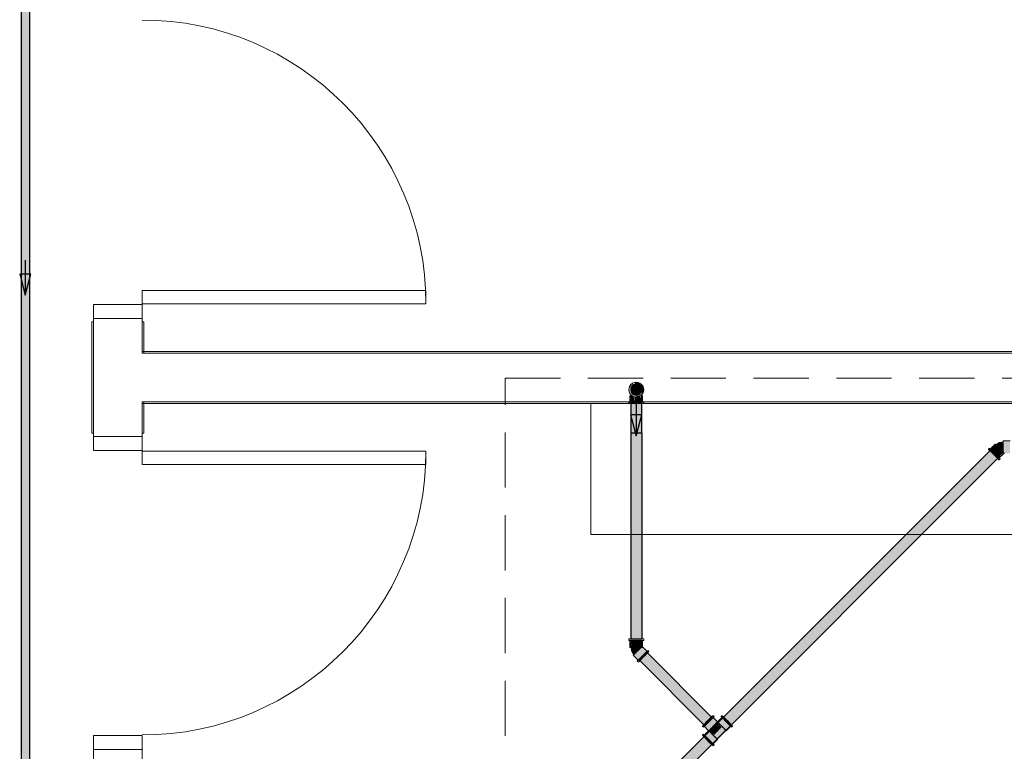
# Model space of a CAD drawing. Header units: millimetres. Extents: x 567 to 934, y -1 to 364.
# Tile 870 of 1056: x 794.38 to 800.04, y 155.71 to 159.92. Entities that reach past the tile are written whole.
import ezdxf

# ---------------------------------------------------------------- set-up
doc = ezdxf.new("R2010")
doc.units = ezdxf.units.MM
doc.header["$MEASUREMENT"] = 0
doc.linetypes.add('HIDDEN2', pattern=[0.47625, 0.3175, -0.15875])
for name, color, linetype, lineweight in [('AF-Condutos', 140, 'Continuous', 25), ('AF-Condutos Reúso', 200, 'Continuous', 25), ('AF-Conexões Reúso', 216, 'Continuous', 18), ('AF-Sentido conduto', 140, 'Continuous', 30), ('AF-Sentido conduto Reúso', 200, 'Continuous', 30), ('DI-Detalhes', 1, 'HIDDEN2', 9)]:
    doc.layers.add(name, color=color, linetype=linetype, lineweight=lineweight)
doc.layers.add('ARQ FINA', color=8, linetype='Continuous')

msp = doc.modelspace()

# ---------------------------------------------------------------- hatches: boundary and pattern name
at = {"layer": 'AF-Condutos', "linetype": 'Continuous'}
msp.add_hatch(color=151, dxfattribs=at).paths.add_polyline_path([(794.4343, 151.7269), (794.4343, 165.1364), (794.3848, 165.1364), (794.3848, 151.7269)])
at = {"layer": 'AF-Condutos Reúso', "linetype": 'Continuous'}
for points in [[(797.8901, 157.7877), (797.8929, 157.7747), (797.9007, 157.7639), (797.9122, 157.7572), (797.9254, 157.7559), (797.9381, 157.76), (797.948, 157.7689), (797.9534, 157.781), (797.9534, 157.7943), (797.948, 157.8065), (797.9381, 157.8154), (797.9254, 157.8195), (797.9122, 157.8181), (797.9007, 157.8115), (797.8929, 157.8007)], [(797.9541, 157.537), (797.9541, 157.7077), (797.8908, 157.7077), (797.8908, 157.537)], [(799.9691, 157.4497), (795.3709, 152.8525), (795.3714, 152.852)], [(795.3497, 152.8313), (799.9556, 157.4362), (799.9551, 157.4367)], [(795.3502, 152.8308), (799.9599, 157.432), (799.9556, 157.4362)], [(795.3544, 152.8265), (799.9672, 157.4247), (799.9599, 157.432)], [(795.3618, 152.8192), (799.9763, 157.4156), (799.9672, 157.4246)], [(795.3709, 152.8101), (799.9856, 157.4063), (799.9763, 157.4156)], [(799.9734, 157.4454), (795.3714, 152.852), (795.3757, 152.8477)], [(799.9807, 157.4381), (795.3757, 152.8477), (795.383, 152.8404)], [(795.3801, 152.8008), (799.9935, 157.3984), (799.9856, 157.4063)], [(799.9898, 157.429), (795.383, 152.8404), (795.3921, 152.8313)], [(795.388, 152.7929), (799.9986, 157.3933), (799.9935, 157.3984)], [(799.9991, 157.4197), (795.3921, 152.8313), (795.4014, 152.822)], [(795.3932, 152.7878), (800.0001, 157.3918), (799.9986, 157.3932)], [(800.007, 157.4118), (795.4014, 152.822), (795.4092, 152.8141)], [(800.0121, 157.4067), (795.4093, 152.8141), (795.4144, 152.809)], [(800.0136, 157.4052), (795.4144, 152.809), (795.4158, 152.8075)]]:
    msp.add_hatch(color=201, dxfattribs=at).paths.add_polyline_path(points)
h = msp.add_hatch(color=201, dxfattribs=at)
h.paths.add_polyline_path([(797.9541, 157.537), (797.926, 157.537), (797.9221, 157.5223), (797.9182, 157.537), (797.8908, 157.537), (797.8905, 156.9538), (797.9541, 156.9538)])
h.paths.add_polyline_path([(797.9541, 156.9538), (797.8905, 156.9538), (797.8901, 156.3538), (797.9006, 156.3538), (797.9542, 156.3538)])
h.paths.add_polyline_path([(797.9872, 156.2736), (797.9872, 156.2736), (797.9862, 156.2726), (797.9799, 156.2663), (797.9428, 156.2292), (798.3107, 155.8608), (798.3545, 155.9045)])
at = {"layer": 'AF-Conexões Reúso', "linetype": 'Continuous'}
for points in [[(797.8806, 157.7988), (797.8791, 157.7877), (797.9006, 157.8249), (797.8917, 157.8181)], [(797.8917, 157.7573), (797.911, 157.7461), (797.9525, 157.7573), (797.9503, 157.7741), (797.9329, 157.7553), (797.9007, 157.7639), (797.8901, 157.7877), (797.8978, 157.8074), (797.9006, 157.8249), (797.881, 157.791), (797.8806, 157.7765)], [(797.8998, 157.811), (797.911, 157.8174), (797.9006, 157.8249)], [(797.9221, 157.8307), (797.911, 157.8292), (797.9436, 157.8249)], [(797.9154, 157.8228), (797.9425, 157.8115), (797.9436, 157.8249), (797.911, 157.8292)], [(797.9651, 157.7877), (797.9436, 157.8249), (797.9452, 157.8127), (797.9525, 157.7964), (797.9525, 157.7573)], [(797.9593, 157.8092), (797.9436, 157.8249), (797.9651, 157.7877)], [(797.9593, 157.7662), (797.9651, 157.7877), (797.9543, 157.7616)], [(797.8871, 157.7523), (797.8859, 157.7161), (797.8907, 157.7515)], [(797.8871, 157.7161), (797.8965, 157.7161), (797.8965, 157.7523), (797.8907, 157.7523)], [(797.8965, 157.7161), (797.9127, 157.7161), (797.9105, 157.7429), (797.8965, 157.7523)], [(797.911, 157.7461), (797.9332, 157.7461), (797.9525, 157.7573)], [(797.9477, 157.7521), (797.9127, 157.7459), (797.9127, 157.7161), (797.9477, 157.7161), (797.9477, 157.7413), (797.942, 157.7473)], [(797.9534, 157.7161), (797.9534, 157.7523), (797.9477, 157.7523), (797.9477, 157.7161)], [(797.9583, 157.7523), (797.9536, 157.7523), (797.9534, 157.7161), (797.9571, 157.7161)], [(797.8806, 157.7161), (797.8791, 157.7077), (797.8917, 157.7161)], [(797.9593, 157.7161), (797.8917, 157.7161), (797.8849, 157.7077), (797.9525, 157.7077)], [(799.953, 157.4508), (799.947, 157.4448), (799.9989, 157.3929), (800.0138, 157.3899)], [(799.9872, 157.4736), (799.9587, 157.4451), (799.9653, 157.4384), (799.9898, 157.4711)], [(799.9653, 157.4384), (799.9706, 157.4331), (799.9939, 157.467), (799.9898, 157.4711)], [(799.9706, 157.4331), (799.9768, 157.427), (799.9992, 157.4617), (799.9939, 157.467)], [(799.9768, 157.427), (799.9834, 157.4203), (800.0119, 157.4489), (799.9992, 157.4617)], [(800.0186, 157.4423), (800.0119, 157.4489), (799.9834, 157.4203), (799.99, 157.4137)], [(799.9986, 157.4768), (799.9896, 157.4712), (800.0314, 157.4295), (800.0314, 157.4777), (800.0247, 157.4868)], [(800.035, 157.4208), (800.0718, 157.4208), (800.0718, 157.4919), (800.0314, 157.4919)], [(800.03, 157.4308), (800.0186, 157.4423), (799.99, 157.4137), (799.9962, 157.4075)], [(800.0341, 157.4267), (800.03, 157.4308), (799.9962, 157.4075), (800.0056, 157.3982)], [(800.0314, 157.4172), (800.0346, 157.4263), (800.0132, 157.4056), (800.0081, 157.3956)], [(797.8806, 156.3538), (797.8791, 156.3454), (797.9525, 156.3454), (797.9651, 156.3538)], [(797.8871, 156.305), (797.8901, 156.305), (797.8965, 156.3454), (797.8871, 156.3454)], [(797.8907, 156.305), (797.9127, 156.305), (797.9127, 156.3454), (797.8965, 156.3454)], [(797.9127, 156.305), (797.9221, 156.305), (797.9221, 156.3454), (797.9127, 156.3454)], [(797.9315, 156.3454), (797.9221, 156.3454), (797.9221, 156.305), (797.9402, 156.305)], [(797.9402, 156.3454), (797.9315, 156.3454), (797.9402, 156.305), (797.9477, 156.305)], [(797.9583, 156.3086), (797.9583, 156.3454), (797.9402, 156.3454), (797.9477, 156.305)], [(797.9023, 156.2722), (797.9078, 156.2633), (797.9496, 156.305), (797.9014, 156.305), (797.8922, 156.2984)], [(797.9054, 156.2609), (797.934, 156.2323), (797.9809, 156.2792), (797.9523, 156.3077)], [(797.994, 156.2804), (797.9891, 156.2874), (797.9372, 156.2355), (797.9343, 156.2207)], [(797.9843, 156.2826), (797.9619, 156.305), (797.9527, 156.3081), (797.9743, 156.2877)], [(798.3124, 155.8506), (798.3603, 155.8985), (798.3591, 155.9092), (798.3113, 155.8614)], [(798.3891, 155.8761), (798.3609, 155.8991), (798.3166, 155.8548), (798.3396, 155.8266)], [(798.3417, 155.8239), (798.3702, 155.7954), (798.4144, 155.8514), (798.3926, 155.8732), (798.345, 155.8254)], [(798.3441, 155.8263), (798.3675, 155.8045), (798.4112, 155.8482), (798.387, 155.874)], [(798.3692, 155.9074), (798.3632, 155.9133), (798.3603, 155.8985)], [(798.3635, 155.9017), (798.3609, 155.8991), (798.3891, 155.8761)], [(798.3897, 155.8761), (798.4178, 155.8991), (798.4153, 155.9017)], [(798.4391, 155.8266), (798.4622, 155.8548), (798.4178, 155.8991), (798.3897, 155.8761)], [(798.4166, 155.9123), (798.4096, 155.9074), (798.4222, 155.9042)], [(798.4137, 155.9033), (798.4615, 155.8555), (798.4723, 155.8566), (798.4245, 155.9044)], [(798.3083, 155.8061), (798.3024, 155.8002), (798.3173, 155.7972)], [(798.3034, 155.8535), (798.3083, 155.8465), (798.3115, 155.86)], [(798.3396, 155.8266), (798.3166, 155.8548), (798.314, 155.8522)], [(798.314, 155.8004), (798.3166, 155.7979), (798.3396, 155.826)], [(798.3396, 155.826), (798.3166, 155.7979), (798.3609, 155.7535), (798.3891, 155.7766)], [(798.387, 155.7787), (798.437, 155.8287), (798.4144, 155.8514), (798.3702, 155.7954)], [(798.44, 155.8258), (798.4656, 155.8514), (798.4622, 155.8548)], [(798.4704, 155.8465), (798.4764, 155.8525), (798.4615, 155.8555)], [(798.3651, 155.7494), (798.3173, 155.7972), (798.3065, 155.7961), (798.3543, 155.7483)], [(798.3622, 155.7404), (798.3692, 155.7453), (798.3566, 155.7485)], [(798.3635, 155.751), (798.3899, 155.7757), (798.3609, 155.7535)]]:
    msp.add_hatch(color=213, dxfattribs=at).paths.add_polyline_path(points)

# ---------------------------------------------------------------- linework, layer by layer
at = {"layer": 'AF-Condutos'}
for p, q in [((794.3848, 165.1364), (794.3848, 151.7269)), ((794.4343, 151.7269), (794.4343, 165.1364))]:
    msp.add_line(p, q, dxfattribs=at)
at = {"layer": 'AF-Condutos Reúso'}
for p, q in [((797.8929, 157.8007), (797.8901, 157.7877)), ((797.8901, 157.7877), (797.8929, 157.7747)), ((797.9007, 157.8115), (797.8929, 157.8007)), ((797.9122, 157.8181), (797.9007, 157.8115)), ((797.9254, 157.8195), (797.9122, 157.8181)), ((797.9381, 157.8154), (797.9254, 157.8195)), ((797.948, 157.8065), (797.9381, 157.8154)), ((797.9534, 157.7943), (797.948, 157.8065)), ((797.9534, 157.781), (797.9534, 157.7943)), ((797.8929, 157.7747), (797.9007, 157.7639)), ((797.9007, 157.7639), (797.9122, 157.7572)), ((797.9122, 157.7572), (797.9254, 157.7559)), ((797.9254, 157.7559), (797.9381, 157.76)), ((797.9381, 157.76), (797.948, 157.7689)), ((797.948, 157.7689), (797.9534, 157.781)), ((797.8962, 157.7077), (797.8908, 157.7077)), ((797.8908, 157.7077), (797.8908, 157.537)), ((797.9061, 157.7077), (797.8962, 157.7077)), ((797.9187, 157.7077), (797.9061, 157.7077)), ((797.932, 157.7077), (797.9187, 157.7077)), ((797.9435, 157.7077), (797.932, 157.7077)), ((797.9513, 157.7077), (797.9435, 157.7077)), ((797.9541, 157.7077), (797.9513, 157.7077)), ((797.9541, 157.537), (797.9541, 157.7077)), ((797.8908, 157.537), (797.8901, 156.3538)), ((797.9541, 157.537), (797.8908, 157.537)), ((797.9541, 157.537), (797.9542, 156.3538)), ((799.9551, 157.4367), (795.3497, 152.8313)), ((795.4158, 152.8075), (800.0136, 157.4052)), ((797.8901, 156.3538), (797.9542, 156.3538)), ((797.9872, 156.2736), (798.3545, 155.9045)), ((797.9428, 156.2292), (798.3107, 155.8608)), ((798.3107, 155.8608), (798.3145, 155.8646)), ((798.3145, 155.8646), (798.3215, 155.8716)), ((798.3215, 155.8716), (798.3304, 155.8805)), ((798.3304, 155.8805), (798.3398, 155.8899)), ((798.3398, 155.8899), (798.348, 155.898)), ((798.348, 155.898), (798.3535, 155.9036)), ((798.3535, 155.9036), (798.3554, 155.9055)), ((798.4234, 155.9054), (798.4244, 155.9044)), ((798.4244, 155.9044), (798.4291, 155.8997)), ((798.4291, 155.8997), (798.4367, 155.8921)), ((798.4367, 155.8921), (798.446, 155.8829)), ((798.446, 155.8829), (798.4552, 155.8737)), ((798.4552, 155.8737), (798.4628, 155.8661)), ((798.4628, 155.8661), (798.4675, 155.8614)), ((798.4675, 155.8614), (798.4685, 155.8604)), ((798.3113, 155.7913), (798.3103, 155.7923)), ((798.316, 155.7866), (798.3113, 155.7913)), ((798.3236, 155.779), (798.316, 155.7866)), ((798.3328, 155.7698), (798.3236, 155.779)), ((798.342, 155.7606), (798.3328, 155.7698)), ((798.3496, 155.7529), (798.342, 155.7606)), ((798.3543, 155.7482), (798.3496, 155.7529)), ((798.3553, 155.7473), (798.3543, 155.7482))]:
    msp.add_line(p, q, dxfattribs=at)
at = {"layer": 'AF-Condutos Reúso', "color": 201, "linetype": 'Continuous'}
for p, q in [((797.9427, 156.2291), (797.9872, 156.2736)), ((798.3107, 155.8608), (798.3545, 155.9045))]:
    msp.add_line(p, q, dxfattribs=at)
at = {"layer": 'AF-Conexões Reúso'}
for p, q in [((797.8806, 157.7988), (797.8791, 157.7877)), ((797.8791, 157.7877), (797.8806, 157.7765)), ((797.8849, 157.8092), (797.8806, 157.7988)), ((797.8917, 157.8181), (797.8849, 157.8092)), ((797.9006, 157.8249), (797.8917, 157.8181)), ((797.911, 157.8292), (797.9006, 157.8249)), ((797.9221, 157.8307), (797.911, 157.8292)), ((797.9332, 157.8292), (797.9221, 157.8307)), ((797.9436, 157.8249), (797.9332, 157.8292)), ((797.9525, 157.8181), (797.9436, 157.8249)), ((797.9593, 157.8092), (797.9525, 157.8181)), ((797.9636, 157.7988), (797.9593, 157.8092)), ((797.9651, 157.7877), (797.9636, 157.7988)), ((797.9636, 157.7765), (797.9651, 157.7877)), ((797.8806, 157.7765), (797.8849, 157.7662)), ((797.8849, 157.7662), (797.8903, 157.7591)), ((797.8859, 157.7523), (797.8859, 157.7161)), ((797.8871, 157.7523), (797.8859, 157.7523)), ((797.8906, 157.7523), (797.8871, 157.7523)), ((797.8903, 157.7591), (797.8917, 157.7573)), ((797.8903, 157.7591), (797.8906, 157.7523)), ((797.8906, 157.7523), (797.8945, 157.7523)), ((797.8907, 157.7523), (797.8906, 157.7523)), ((797.8965, 157.7523), (797.8907, 157.7523)), ((797.8917, 157.7573), (797.8982, 157.7523)), ((797.8945, 157.7523), (797.8961, 157.7523)), ((797.8961, 157.7523), (797.898, 157.7523)), ((797.8982, 157.7523), (797.8965, 157.7523)), ((797.8982, 157.7523), (797.9006, 157.7504)), ((797.9006, 157.7504), (797.911, 157.7461)), ((797.911, 157.7461), (797.9221, 157.7447)), ((797.9221, 157.7447), (797.9332, 157.7461)), ((797.9332, 157.7461), (797.9436, 157.7504)), ((797.9436, 157.7504), (797.946, 157.7523)), ((797.946, 157.7523), (797.9525, 157.7573)), ((797.9477, 157.7523), (797.946, 157.7523)), ((797.9461, 157.7523), (797.9497, 157.7523)), ((797.9534, 157.7523), (797.9477, 157.7523)), ((797.9497, 157.7523), (797.9536, 157.7523)), ((797.9525, 157.7573), (797.9541, 157.7594)), ((797.9536, 157.7523), (797.9534, 157.7523)), ((797.9536, 157.7523), (797.9541, 157.7591)), ((797.9571, 157.7523), (797.9536, 157.7523)), ((797.9541, 157.7594), (797.9593, 157.7662)), ((797.9583, 157.7523), (797.9571, 157.7523)), ((797.9583, 157.7161), (797.9583, 157.7523)), ((797.9593, 157.7662), (797.9636, 157.7765)), ((797.8791, 157.7161), (797.8791, 157.7077)), ((797.8806, 157.7161), (797.8791, 157.7161)), ((797.8791, 157.7077), (797.8806, 157.7077)), ((797.8849, 157.7161), (797.8806, 157.7161)), ((797.8806, 157.7077), (797.8849, 157.7077)), ((797.8859, 157.7161), (797.8849, 157.7161)), ((797.8849, 157.7077), (797.8908, 157.7077)), ((797.8917, 157.7161), (797.8859, 157.7161)), ((797.8859, 157.7161), (797.8871, 157.7161)), ((797.8871, 157.7161), (797.8907, 157.7161)), ((797.8907, 157.7161), (797.8965, 157.7161)), ((797.8908, 157.7077), (797.8917, 157.7077)), ((797.9006, 157.7161), (797.8917, 157.7161)), ((797.8917, 157.7077), (797.9006, 157.7077)), ((797.8965, 157.7161), (797.904, 157.7161)), ((797.911, 157.7161), (797.9006, 157.7161)), ((797.9006, 157.7077), (797.911, 157.7077)), ((797.904, 157.7161), (797.9127, 157.7161)), ((797.9221, 157.7161), (797.911, 157.7161)), ((797.911, 157.7077), (797.9221, 157.7077)), ((797.9127, 157.7161), (797.9221, 157.7161)), ((797.9221, 157.7161), (797.9315, 157.7161)), ((797.9332, 157.7161), (797.9221, 157.7161)), ((797.9221, 157.7077), (797.9332, 157.7077)), ((797.9315, 157.7161), (797.9402, 157.7161)), ((797.9436, 157.7161), (797.9332, 157.7161)), ((797.9332, 157.7077), (797.9436, 157.7077)), ((797.9402, 157.7161), (797.9477, 157.7161)), ((797.9525, 157.7161), (797.9436, 157.7161)), ((797.9436, 157.7077), (797.9525, 157.7077)), ((797.9477, 157.7161), (797.9534, 157.7161)), ((797.9583, 157.7161), (797.9525, 157.7161)), ((797.9525, 157.7077), (797.9541, 157.7077)), ((797.9534, 157.7161), (797.9571, 157.7161)), ((797.9541, 157.7077), (797.9593, 157.7077)), ((797.9571, 157.7161), (797.9583, 157.7161)), ((797.9593, 157.7161), (797.9583, 157.7161)), ((797.9636, 157.7161), (797.9593, 157.7161)), ((797.9593, 157.7077), (797.9636, 157.7077)), ((797.9651, 157.7161), (797.9636, 157.7161)), ((797.9636, 157.7077), (797.9651, 157.7077)), ((797.9651, 157.7077), (797.9651, 157.7161)), ((799.953, 157.4508), (799.947, 157.4448)), ((799.954, 157.4497), (799.953, 157.4508)), ((799.9571, 157.4467), (799.954, 157.4497)), ((799.9578, 157.4459), (799.9571, 157.4467)), ((799.9864, 157.4745), (799.9578, 157.4459)), ((799.9611, 157.4427), (799.9578, 157.4459)), ((799.9578, 157.4459), (799.9587, 157.4451)), ((799.9872, 157.4736), (799.9864, 157.4745)), ((799.9896, 157.4712), (799.9872, 157.4736)), ((799.9986, 157.4768), (799.9896, 157.4712)), ((799.9898, 157.4711), (799.9896, 157.4712)), ((799.9896, 157.4712), (799.9908, 157.4701)), ((799.9939, 157.467), (799.9898, 157.4711)), ((799.9908, 157.4701), (799.9941, 157.4668)), ((799.9992, 157.4617), (799.9939, 157.467)), ((799.9941, 157.4668), (799.9992, 157.4617)), ((800.0005, 157.4777), (799.9986, 157.4768)), ((800.0053, 157.4555), (799.9992, 157.4617)), ((799.9992, 157.4617), (800.0056, 157.4552)), ((800.0128, 157.4836), (800.0005, 157.4777)), ((800.0033, 157.4794), (800.0128, 157.4836)), ((800.0093, 157.4829), (800.0033, 157.4794)), ((800.0119, 157.4489), (800.0053, 157.4555)), ((800.0056, 157.4552), (800.0127, 157.4481)), ((800.0128, 157.4836), (800.0093, 157.4829)), ((800.0186, 157.4423), (800.0119, 157.4489)), ((800.0127, 157.4481), (800.0163, 157.4446)), ((800.0162, 157.4847), (800.0128, 157.4836)), ((800.016, 157.4846), (800.0314, 157.4885)), ((800.0226, 157.4867), (800.016, 157.4846)), ((800.0226, 157.4867), (800.0162, 157.4847)), ((800.0314, 157.4885), (800.0226, 157.4867)), ((800.0314, 157.4885), (800.0226, 157.4867)), ((800.0314, 157.4932), (800.0314, 157.4919)), ((800.0718, 157.4932), (800.0314, 157.4932)), ((800.0314, 157.4919), (800.0314, 157.4895)), ((800.0314, 157.4895), (800.0314, 157.4888)), ((800.0314, 157.4888), (800.0314, 157.4885)), ((800.0314, 157.4873), (800.0314, 157.4885)), ((800.0314, 157.4885), (800.0314, 157.4883)), ((800.0314, 157.4883), (800.0314, 157.4826)), ((800.0314, 157.4835), (800.0314, 157.4873)), ((800.0314, 157.4777), (800.0314, 157.4835)), ((800.0314, 157.4826), (800.0314, 157.4751)), ((800.0314, 157.4701), (800.0314, 157.4777)), ((800.0314, 157.4751), (800.0314, 157.4663)), ((800.0314, 157.4615), (800.0314, 157.4701)), ((800.0314, 157.4663), (800.0314, 157.457)), ((800.0314, 157.4525), (800.0314, 157.4615)), ((800.0314, 157.457), (800.0314, 157.4476)), ((800.0314, 157.4438), (800.0314, 157.4525)), ((800.0314, 157.4476), (800.0314, 157.4389)), ((799.947, 157.4448), (799.9481, 157.4438)), ((799.9481, 157.4438), (799.9511, 157.4407)), ((799.9511, 157.4407), (799.9551, 157.4367)), ((799.9551, 157.4367), (799.9559, 157.4359)), ((799.9559, 157.4359), (799.9622, 157.4296)), ((799.9587, 157.4451), (799.9611, 157.4427)), ((799.9611, 157.4427), (799.9612, 157.4425)), ((799.9619, 157.4418), (799.9611, 157.4427)), ((799.9612, 157.4425), (799.9653, 157.4384)), ((799.9682, 157.4356), (799.9619, 157.4418)), ((799.9622, 157.4296), (799.9696, 157.4223)), ((799.9653, 157.4384), (799.9706, 157.4331)), ((799.9755, 157.4282), (799.9682, 157.4356)), ((799.9696, 157.4223), (799.9774, 157.4144)), ((799.9706, 157.4331), (799.9768, 157.427)), ((799.9834, 157.4203), (799.9755, 157.4282)), ((799.9768, 157.427), (799.9834, 157.4203)), ((799.9774, 157.4144), (799.9853, 157.4065)), ((799.9834, 157.4203), (799.99, 157.4137)), ((799.9913, 157.4125), (799.9834, 157.4203)), ((799.9853, 157.4065), (799.9926, 157.3992)), ((799.99, 157.4137), (799.9962, 157.4075)), ((799.9986, 157.4051), (799.9913, 157.4125)), ((799.9926, 157.3992), (799.9989, 157.3929)), ((799.9962, 157.4075), (800.0015, 157.4022)), ((800.0049, 157.3988), (799.9986, 157.4051)), ((799.9989, 157.3929), (800.0001, 157.3918)), ((800.0001, 157.3918), (800.0038, 157.3881)), ((800.0015, 157.4022), (800.0056, 157.3982)), ((800.006, 157.3977), (800.0049, 157.3988)), ((800.0056, 157.3982), (800.006, 157.3977)), ((800.009, 157.3948), (800.006, 157.3977)), ((800.006, 157.3977), (800.0081, 157.3956)), ((800.0079, 157.384), (800.0138, 157.3899)), ((800.0081, 157.3956), (800.009, 157.3948)), ((800.009, 157.3948), (800.0314, 157.4172)), ((800.0097, 157.394), (800.009, 157.3948)), ((800.0128, 157.391), (800.0097, 157.394)), ((800.0138, 157.3899), (800.0128, 157.391)), ((800.0163, 157.4446), (800.0198, 157.4411)), ((800.0248, 157.4361), (800.0186, 157.4423)), ((800.0198, 157.4411), (800.0262, 157.4347)), ((800.03, 157.4308), (800.0248, 157.4361)), ((800.0262, 157.4347), (800.0288, 157.4321)), ((800.0288, 157.4321), (800.0314, 157.4295)), ((800.0314, 157.4295), (800.03, 157.4308)), ((800.0314, 157.4359), (800.0314, 157.4438)), ((800.0314, 157.4389), (800.0314, 157.4314)), ((800.0314, 157.4331), (800.0314, 157.4359)), ((800.0314, 157.4295), (800.0314, 157.4331)), ((800.0314, 157.4314), (800.0314, 157.4295)), ((800.0341, 157.4267), (800.0314, 157.4295)), ((800.0314, 157.4295), (800.0314, 157.4256)), ((800.0314, 157.4256), (800.0314, 157.4251)), ((800.0314, 157.4172), (800.035, 157.4208)), ((800.0367, 157.4242), (800.0346, 157.4263)), ((800.035, 157.4208), (800.0401, 157.4208)), ((800.0038, 157.3881), (800.0068, 157.385)), ((800.0068, 157.385), (800.0079, 157.384)), ((797.8791, 156.3538), (797.8791, 156.3454)), ((797.8806, 156.3538), (797.8791, 156.3538)), ((797.8791, 156.3454), (797.8806, 156.3454)), ((797.8849, 156.3538), (797.8806, 156.3538)), ((797.8806, 156.3454), (797.8849, 156.3454)), ((797.8901, 156.3538), (797.8849, 156.3538)), ((797.8849, 156.3454), (797.8859, 156.3454)), ((797.8859, 156.3454), (797.8901, 156.3454)), ((797.8859, 156.3454), (797.8859, 156.305)), ((797.8871, 156.3454), (797.8859, 156.3454)), ((797.8901, 156.3454), (797.8871, 156.3454)), ((797.8917, 156.3538), (797.8901, 156.3538)), ((797.8907, 156.3454), (797.8901, 156.3454)), ((797.8901, 156.3454), (797.8917, 156.3454)), ((797.8965, 156.3454), (797.8907, 156.3454)), ((797.9006, 156.3538), (797.8917, 156.3538)), ((797.8917, 156.3454), (797.9006, 156.3454)), ((797.904, 156.3454), (797.8965, 156.3454)), ((797.911, 156.3538), (797.9006, 156.3538)), ((797.9006, 156.3454), (797.911, 156.3454)), ((797.9127, 156.3454), (797.904, 156.3454)), ((797.9221, 156.3538), (797.911, 156.3538)), ((797.911, 156.3454), (797.9221, 156.3454)), ((797.9221, 156.3454), (797.9127, 156.3454)), ((797.9332, 156.3538), (797.9221, 156.3538)), ((797.9315, 156.3454), (797.9221, 156.3454)), ((797.9221, 156.3454), (797.9332, 156.3454)), ((797.9402, 156.3454), (797.9315, 156.3454)), ((797.9436, 156.3538), (797.9332, 156.3538)), ((797.9332, 156.3454), (797.9436, 156.3454)), ((797.9477, 156.3454), (797.9402, 156.3454)), ((797.9525, 156.3538), (797.9436, 156.3538)), ((797.9436, 156.3454), (797.9525, 156.3454)), ((797.9534, 156.3454), (797.9477, 156.3454)), ((797.9537, 156.3538), (797.9525, 156.3538)), ((797.9525, 156.3454), (797.9537, 156.3454)), ((797.9537, 156.3454), (797.9534, 156.3454)), ((797.9593, 156.3538), (797.9537, 156.3538)), ((797.9537, 156.3454), (797.9583, 156.3454)), ((797.9571, 156.3454), (797.9537, 156.3454)), ((797.9583, 156.3454), (797.9571, 156.3454)), ((797.9583, 156.3454), (797.9593, 156.3454)), ((797.9583, 156.3137), (797.9583, 156.3454)), ((797.9583, 156.3086), (797.9583, 156.3137)), ((797.9636, 156.3538), (797.9593, 156.3538)), ((797.9593, 156.3454), (797.9636, 156.3454)), ((797.9651, 156.3538), (797.9636, 156.3538)), ((797.9636, 156.3454), (797.9651, 156.3454)), ((797.9651, 156.3454), (797.9651, 156.3538)), ((797.8859, 156.305), (797.8871, 156.305)), ((797.8871, 156.305), (797.8901, 156.305)), ((797.8901, 156.305), (797.8907, 156.305)), ((797.8918, 156.305), (797.8905, 156.305)), ((797.8905, 156.305), (797.8924, 156.2962)), ((797.8945, 156.2896), (797.8905, 156.305)), ((797.8905, 156.305), (797.8924, 156.2962)), ((797.8907, 156.305), (797.8965, 156.305)), ((797.8955, 156.305), (797.8918, 156.305)), ((797.8924, 156.2962), (797.8944, 156.2898)), ((797.8924, 156.2962), (797.8945, 156.2896)), ((797.8944, 156.2898), (797.8955, 156.2865)), ((797.9014, 156.305), (797.8955, 156.305)), ((797.8955, 156.2865), (797.9014, 156.2741)), ((797.8955, 156.2865), (797.8962, 156.2829)), ((797.8997, 156.277), (797.8955, 156.2865)), ((797.8962, 156.2829), (797.8997, 156.277)), ((797.8965, 156.305), (797.904, 156.305)), ((797.9089, 156.305), (797.9014, 156.305)), ((797.9014, 156.2741), (797.9023, 156.2722)), ((797.9023, 156.2722), (797.9078, 156.2633)), ((797.904, 156.305), (797.9127, 156.305)), ((797.9054, 156.2609), (797.9046, 156.26)), ((797.9046, 156.26), (797.9331, 156.2314)), ((797.9077, 156.2631), (797.9054, 156.2609)), ((797.9078, 156.2633), (797.9077, 156.2631)), ((797.9078, 156.2633), (797.909, 156.2644)), ((797.908, 156.2634), (797.9078, 156.2633)), ((797.9121, 156.2675), (797.908, 156.2634)), ((797.9176, 156.305), (797.9089, 156.305)), ((797.909, 156.2644), (797.9123, 156.2677)), ((797.9174, 156.2728), (797.9121, 156.2675)), ((797.9123, 156.2677), (797.9174, 156.2728)), ((797.9127, 156.305), (797.9221, 156.305)), ((797.9174, 156.2728), (797.9238, 156.2793)), ((797.9235, 156.279), (797.9174, 156.2728)), ((797.9266, 156.305), (797.9176, 156.305)), ((797.9221, 156.305), (797.9315, 156.305)), ((797.9302, 156.2856), (797.9235, 156.279)), ((797.9238, 156.2793), (797.9309, 156.2863)), ((797.9353, 156.305), (797.9266, 156.305)), ((797.9368, 156.2922), (797.9302, 156.2856)), ((797.9309, 156.2863), (797.9345, 156.2899)), ((797.9315, 156.305), (797.9402, 156.305)), ((797.9345, 156.2899), (797.938, 156.2934)), ((797.9432, 156.305), (797.9353, 156.305)), ((797.9429, 156.2984), (797.9368, 156.2922)), ((797.938, 156.2934), (797.9444, 156.2998)), ((797.9402, 156.305), (797.9477, 156.305)), ((797.9483, 156.3037), (797.9429, 156.2984)), ((797.946, 156.305), (797.9432, 156.305)), ((797.9444, 156.2998), (797.947, 156.3024)), ((797.9496, 156.305), (797.946, 156.305)), ((797.947, 156.3024), (797.9496, 156.305)), ((797.9477, 156.305), (797.9496, 156.305)), ((797.9496, 156.305), (797.9483, 156.3037)), ((797.9523, 156.3077), (797.9496, 156.305)), ((797.9496, 156.305), (797.9534, 156.305)), ((797.9587, 156.257), (797.9508, 156.2491)), ((797.9521, 156.2504), (797.9587, 156.257)), ((797.9527, 156.3081), (797.9523, 156.3077)), ((797.9537, 156.305), (797.9571, 156.305)), ((797.9571, 156.305), (797.9583, 156.305)), ((797.9619, 156.305), (797.9583, 156.3086)), ((797.9666, 156.2649), (797.9587, 156.257)), ((797.9587, 156.257), (797.9653, 156.2636)), ((797.9843, 156.2826), (797.9619, 156.305)), ((797.9647, 156.2511), (797.9725, 156.2589)), ((797.9653, 156.2636), (797.9715, 156.2698)), ((797.9739, 156.2722), (797.9666, 156.2649)), ((797.9715, 156.2698), (797.9768, 156.2751)), ((797.9725, 156.2589), (797.9799, 156.2663)), ((797.9802, 156.2785), (797.9739, 156.2722)), ((797.9768, 156.2751), (797.9809, 156.2792)), ((797.9799, 156.2663), (797.9862, 156.2726)), ((797.9813, 156.2796), (797.9802, 156.2785)), ((797.9809, 156.2792), (797.9813, 156.2796)), ((797.9843, 156.2826), (797.9813, 156.2796)), ((797.9813, 156.2796), (797.9834, 156.2817)), ((797.9834, 156.2817), (797.9843, 156.2826)), ((797.9851, 156.2833), (797.9843, 156.2826)), ((797.9881, 156.2864), (797.9851, 156.2833)), ((797.9862, 156.2726), (797.9872, 156.2736)), ((797.9872, 156.2736), (797.991, 156.2774)), ((797.9891, 156.2874), (797.9881, 156.2864)), ((797.9951, 156.2815), (797.9891, 156.2874)), ((797.991, 156.2774), (797.994, 156.2804)), ((797.994, 156.2804), (797.9951, 156.2815)), ((797.9293, 156.2276), (797.9283, 156.2266)), ((797.9283, 156.2266), (797.9343, 156.2207)), ((797.9324, 156.2307), (797.9293, 156.2276)), ((797.9331, 156.2314), (797.9324, 156.2307)), ((797.9363, 156.2345), (797.9331, 156.2314)), ((797.9331, 156.2314), (797.934, 156.2323)), ((797.934, 156.2323), (797.9363, 156.2345)), ((797.9343, 156.2207), (797.9353, 156.2217)), ((797.9353, 156.2217), (797.9383, 156.2247)), ((797.9372, 156.2355), (797.9363, 156.2345)), ((797.9363, 156.2345), (797.9366, 156.2348)), ((797.9366, 156.2348), (797.9406, 156.2389)), ((797.9435, 156.2418), (797.9372, 156.2355)), ((797.9383, 156.2247), (797.9422, 156.2286)), ((797.9406, 156.2389), (797.9459, 156.2442)), ((797.9422, 156.2286), (797.9432, 156.2296)), ((797.9432, 156.2296), (797.9495, 156.2359)), ((797.9508, 156.2491), (797.9435, 156.2418)), ((797.9459, 156.2442), (797.9521, 156.2504)), ((797.9495, 156.2359), (797.9568, 156.2432)), ((797.9568, 156.2432), (797.9647, 156.2511)), ((798.3107, 155.8608), (798.3065, 155.8566)), ((798.3113, 155.8614), (798.3107, 155.8608)), ((798.3176, 155.8677), (798.3113, 155.8614)), ((798.3173, 155.8555), (798.3236, 155.8618)), ((798.3249, 155.875), (798.3176, 155.8677)), ((798.326, 155.8642), (798.3207, 155.8589)), ((798.3236, 155.8618), (798.3309, 155.8691)), ((798.3328, 155.8829), (798.3249, 155.875)), ((798.3321, 155.8703), (798.326, 155.8642)), ((798.3309, 155.8691), (798.3388, 155.877)), ((798.3388, 155.877), (798.3321, 155.8703)), ((798.3407, 155.8908), (798.3328, 155.8829)), ((798.3388, 155.877), (798.3466, 155.8848)), ((798.3454, 155.8836), (798.3388, 155.877)), ((798.348, 155.8981), (798.3407, 155.8908)), ((798.3516, 155.8898), (798.3454, 155.8836)), ((798.3466, 155.8848), (798.354, 155.8922)), ((798.3543, 155.9044), (798.348, 155.8981)), ((798.3569, 155.8951), (798.3516, 155.8898)), ((798.354, 155.8922), (798.3603, 155.8985)), ((798.3554, 155.9055), (798.3543, 155.9044)), ((798.3591, 155.9092), (798.3554, 155.9055)), ((798.3609, 155.8991), (798.3569, 155.8951)), ((798.3622, 155.9123), (798.3591, 155.9092)), ((798.3603, 155.8985), (798.3644, 155.9026)), ((798.3635, 155.9017), (798.3609, 155.8991)), ((798.3632, 155.9133), (798.3622, 155.9123)), ((798.3692, 155.9074), (798.3632, 155.9133)), ((798.3638, 155.902), (798.3635, 155.9017)), ((798.3644, 155.9026), (798.3638, 155.902)), ((798.3644, 155.9026), (798.3651, 155.9033)), ((798.3894, 155.8775), (798.3644, 155.9026)), ((798.3651, 155.9033), (798.3681, 155.9063)), ((798.3681, 155.9063), (798.3692, 155.9074)), ((798.3757, 155.8627), (798.3702, 155.8572)), ((798.371, 155.858), (798.3771, 155.8642)), ((798.3804, 155.8674), (798.3757, 155.8627)), ((798.3771, 155.8642), (798.3825, 155.8695)), ((798.3839, 155.871), (798.3804, 155.8674)), ((798.3825, 155.8695), (798.3865, 155.8735)), ((798.3862, 155.8732), (798.3839, 155.871)), ((798.387, 155.874), (798.3862, 155.8732)), ((798.3865, 155.8735), (798.387, 155.874)), ((798.387, 155.874), (798.3891, 155.8761)), ((798.3894, 155.8716), (798.387, 155.874)), ((798.3891, 155.8761), (798.3894, 155.8764)), ((798.4144, 155.9026), (798.3894, 155.8775)), ((798.3894, 155.8764), (798.3899, 155.877)), ((798.3894, 155.8764), (798.3897, 155.8761)), ((798.3918, 155.874), (798.3894, 155.8716)), ((798.3897, 155.8761), (798.3918, 155.874)), ((798.3918, 155.874), (798.3922, 155.8735)), ((798.3926, 155.8732), (798.3918, 155.874)), ((798.3922, 155.8735), (798.3963, 155.8695)), ((798.3948, 155.871), (798.3926, 155.8732)), ((798.3984, 155.8674), (798.3948, 155.871)), ((798.3963, 155.8695), (798.4016, 155.8642)), ((798.4031, 155.8627), (798.3984, 155.8674)), ((798.4016, 155.8642), (798.4078, 155.858)), ((798.4086, 155.8572), (798.4031, 155.8627)), ((798.4155, 155.9133), (798.4096, 155.9074)), ((798.4096, 155.9074), (798.4106, 155.9063)), ((798.4106, 155.9063), (798.4137, 155.9033)), ((798.4137, 155.9033), (798.4144, 155.9026)), ((798.4144, 155.9026), (798.4185, 155.8985)), ((798.415, 155.902), (798.4144, 155.9026)), ((798.4153, 155.9017), (798.415, 155.902)), ((798.4178, 155.8991), (798.4153, 155.9017)), ((798.4166, 155.9123), (798.4155, 155.9133)), ((798.4196, 155.9092), (798.4166, 155.9123)), ((798.4219, 155.8951), (798.4178, 155.8991)), ((798.4185, 155.8985), (798.4248, 155.8922)), ((798.4234, 155.9054), (798.4196, 155.9092)), ((798.4272, 155.8898), (798.4219, 155.8951)), ((798.4245, 155.9044), (798.4234, 155.9054)), ((798.4307, 155.8981), (798.4245, 155.9044)), ((798.4248, 155.8922), (798.4321, 155.8848)), ((798.4334, 155.8836), (798.4272, 155.8898)), ((798.4381, 155.8908), (798.4307, 155.8981)), ((798.4321, 155.8848), (798.44, 155.877)), ((798.44, 155.877), (798.4334, 155.8836)), ((798.446, 155.8829), (798.4381, 155.8908)), ((798.44, 155.877), (798.4479, 155.8691)), ((798.4466, 155.8703), (798.44, 155.877)), ((798.4538, 155.875), (798.446, 155.8829)), ((798.4528, 155.8642), (798.4466, 155.8703)), ((798.4479, 155.8691), (798.4552, 155.8618)), ((798.4581, 155.8589), (798.4528, 155.8642)), ((798.4612, 155.8677), (798.4538, 155.875)), ((798.4552, 155.8618), (798.4615, 155.8555)), ((798.4675, 155.8614), (798.4612, 155.8677)), ((798.4685, 155.8604), (798.4675, 155.8614)), ((798.3034, 155.8535), (798.3024, 155.8525)), ((798.3024, 155.8525), (798.3083, 155.8465)), ((798.3083, 155.8061), (798.3024, 155.8002)), ((798.3065, 155.8566), (798.3034, 155.8535)), ((798.3083, 155.8465), (798.3094, 155.8476)), ((798.3094, 155.8051), (798.3083, 155.8061)), ((798.3094, 155.8476), (798.3124, 155.8506)), ((798.3124, 155.802), (798.3094, 155.8051)), ((798.3124, 155.8506), (798.3132, 155.8514)), ((798.3132, 155.8514), (798.3173, 155.8555)), ((798.3137, 155.8519), (798.3132, 155.8514)), ((798.3132, 155.8514), (798.3382, 155.8263)), ((798.3382, 155.8263), (798.3132, 155.8013)), ((798.314, 155.8522), (798.3137, 155.8519)), ((798.3166, 155.8548), (798.314, 155.8522)), ((798.3207, 155.8589), (798.3166, 155.8548)), ((798.3393, 155.8263), (798.3388, 155.8269)), ((798.3393, 155.8263), (798.3396, 155.8266)), ((798.3396, 155.826), (798.3393, 155.8263)), ((798.3396, 155.8266), (798.3417, 155.8287)), ((798.3417, 155.8239), (798.3396, 155.826)), ((798.3425, 155.8295), (798.3417, 155.8287)), ((798.3417, 155.8287), (798.3422, 155.8292)), ((798.3417, 155.8287), (798.3441, 155.8263)), ((798.3441, 155.8263), (798.3417, 155.8239)), ((798.3422, 155.8235), (798.3417, 155.8239)), ((798.3417, 155.8239), (798.3425, 155.8232)), ((798.3422, 155.8292), (798.3463, 155.8333)), ((798.3463, 155.8194), (798.3422, 155.8235)), ((798.3448, 155.8318), (798.3425, 155.8295)), ((798.3425, 155.8232), (798.3448, 155.8209)), ((798.3484, 155.8354), (798.3448, 155.8318)), ((798.3448, 155.8209), (798.3484, 155.8173)), ((798.3463, 155.8333), (798.3516, 155.8386)), ((798.3516, 155.8141), (798.3463, 155.8194)), ((798.353, 155.84), (798.3484, 155.8354)), ((798.3484, 155.8173), (798.353, 155.8126)), ((798.3516, 155.8386), (798.3577, 155.8447)), ((798.3577, 155.8079), (798.3516, 155.8141)), ((798.3585, 155.8455), (798.353, 155.84)), ((798.353, 155.8126), (798.3585, 155.8072)), ((798.3577, 155.8447), (798.3644, 155.8514)), ((798.3644, 155.8013), (798.3577, 155.8079)), ((798.3644, 155.8514), (798.3585, 155.8455)), ((798.3585, 155.8072), (798.3644, 155.8013)), ((798.3644, 155.8514), (798.371, 155.858)), ((798.3702, 155.8572), (798.3644, 155.8514)), ((798.3675, 155.8045), (798.3698, 155.8067)), ((798.3698, 155.8067), (798.3734, 155.8103)), ((798.3734, 155.8103), (798.3781, 155.815)), ((798.3781, 155.815), (798.3835, 155.8205)), ((798.3835, 155.8205), (798.3894, 155.8263)), ((798.387, 155.7787), (798.437, 155.8287)), ((798.3894, 155.8263), (798.3952, 155.8322)), ((798.3952, 155.8322), (798.4007, 155.8376)), ((798.4007, 155.8376), (798.4054, 155.8423)), ((798.4054, 155.8423), (798.409, 155.8459)), ((798.4078, 155.858), (798.4144, 155.8514)), ((798.4144, 155.8514), (798.4086, 155.8572)), ((798.409, 155.8459), (798.4112, 155.8482)), ((798.4144, 155.8514), (798.421, 155.8447)), ((798.4203, 155.8455), (798.4144, 155.8514)), ((798.4257, 155.84), (798.4203, 155.8455)), ((798.421, 155.8447), (798.4272, 155.8386)), ((798.4304, 155.8354), (798.4257, 155.84)), ((798.4272, 155.8386), (798.4325, 155.8333)), ((798.434, 155.8318), (798.4304, 155.8354)), ((798.4325, 155.8333), (798.4366, 155.8292)), ((798.4363, 155.8295), (798.434, 155.8318)), ((798.437, 155.8287), (798.4363, 155.8295)), ((798.4366, 155.8292), (798.437, 155.8287)), ((798.437, 155.8287), (798.4391, 155.8266)), ((798.4391, 155.8266), (798.44, 155.8258)), ((798.44, 155.8258), (798.4656, 155.8514)), ((798.4622, 155.8548), (798.4581, 155.8589)), ((798.4615, 155.8555), (798.4656, 155.8514)), ((798.4647, 155.8522), (798.4622, 155.8548)), ((798.4656, 155.8514), (798.4647, 155.8522)), ((798.4656, 155.8514), (798.4663, 155.8506)), ((798.4663, 155.8506), (798.4694, 155.8476)), ((798.4723, 155.8566), (798.4685, 155.8604)), ((798.4694, 155.8476), (798.4704, 155.8465)), ((798.4704, 155.8465), (798.4764, 155.8525)), ((798.4753, 155.8535), (798.4723, 155.8566)), ((798.4764, 155.8525), (798.4753, 155.8535)), ((798.3024, 155.8002), (798.3034, 155.7991)), ((798.3034, 155.7991), (798.3065, 155.7961)), ((798.3065, 155.7961), (798.3103, 155.7923)), ((798.3103, 155.7923), (798.3113, 155.7913)), ((798.3113, 155.7913), (798.3176, 155.785)), ((798.3132, 155.8013), (798.3124, 155.802)), ((798.3173, 155.7972), (798.3132, 155.8013)), ((798.3132, 155.8013), (798.3137, 155.8007)), ((798.3137, 155.8007), (798.314, 155.8004)), ((798.314, 155.8004), (798.3166, 155.7979)), ((798.3166, 155.7979), (798.3207, 155.7938)), ((798.3236, 155.7909), (798.3173, 155.7972)), ((798.3176, 155.785), (798.3249, 155.7776)), ((798.3207, 155.7938), (798.326, 155.7885)), ((798.3309, 155.7836), (798.3236, 155.7909)), ((798.3249, 155.7776), (798.3328, 155.7698)), ((798.326, 155.7885), (798.3321, 155.7823)), ((798.3388, 155.7757), (798.3309, 155.7836)), ((798.3321, 155.7823), (798.3388, 155.7757)), ((798.3328, 155.7698), (798.3407, 155.7619)), ((798.3466, 155.7678), (798.3388, 155.7757)), ((798.3388, 155.7757), (798.3454, 155.7691)), ((798.3407, 155.7619), (798.348, 155.7546)), ((798.3454, 155.7691), (798.3516, 155.7629)), ((798.354, 155.7605), (798.3466, 155.7678)), ((798.348, 155.7546), (798.3543, 155.7483)), ((798.3516, 155.7629), (798.3569, 155.7576)), ((798.3603, 155.7542), (798.354, 155.7605)), ((798.3543, 155.7483), (798.3553, 155.7473)), ((798.3569, 155.7576), (798.3609, 155.7535)), ((798.3644, 155.7501), (798.3603, 155.7542)), ((798.3609, 155.7535), (798.3635, 155.751)), ((798.3635, 155.751), (798.3644, 155.7501)), ((798.371, 155.7947), (798.3644, 155.8013)), ((798.3644, 155.8013), (798.3702, 155.7954)), ((798.3644, 155.7501), (798.3899, 155.7757)), ((798.3651, 155.7494), (798.3644, 155.7501)), ((798.3681, 155.7463), (798.3651, 155.7494)), ((798.3702, 155.7954), (798.3757, 155.79)), ((798.3771, 155.7885), (798.371, 155.7947)), ((798.3757, 155.79), (798.3804, 155.7853)), ((798.3825, 155.7832), (798.3771, 155.7885)), ((798.3804, 155.7853), (798.3839, 155.7817)), ((798.3865, 155.7791), (798.3825, 155.7832)), ((798.3839, 155.7817), (798.3862, 155.7794)), ((798.3862, 155.7794), (798.387, 155.7787)), ((798.387, 155.7787), (798.3865, 155.7791)), ((798.3891, 155.7766), (798.387, 155.7787)), ((798.3899, 155.7757), (798.3891, 155.7766)), ((798.3553, 155.7473), (798.3591, 155.7434)), ((798.3591, 155.7434), (798.3622, 155.7404)), ((798.3622, 155.7404), (798.3632, 155.7394)), ((798.3632, 155.7394), (798.3692, 155.7453)), ((798.3692, 155.7453), (798.3681, 155.7463))]:
    msp.add_line(p, q, dxfattribs=at)
at = {"layer": 'AF-Sentido conduto'}
for p, q in [((794.4416, 158.4524), (794.3769, 158.4524)), ((794.3769, 158.4524), (794.4093, 158.3316)), ((794.4093, 158.3316), (794.4416, 158.4524))]:
    msp.add_line(p, q, dxfattribs=at)
msp.add_lwpolyline([(794.4093, 158.5316), (794.4093, 158.3316)], dxfattribs=at)
at = {"layer": 'AF-Sentido conduto Reúso'}
for p, q in [((797.9544, 157.6431), (797.8897, 157.6431)), ((797.8897, 157.6431), (797.9221, 157.5223)), ((797.9221, 157.5223), (797.9544, 157.6431))]:
    msp.add_line(p, q, dxfattribs=at)
msp.add_lwpolyline([(797.9221, 157.7223), (797.9221, 157.5223)], dxfattribs=at)
at = {"layer": 'ARQ FINA', "lineweight": 5}
for p, q in [((796.7129, 158.3577), (795.0809, 158.3577)), ((795.0809, 158.3577), (795.0809, 158.2817)), ((795.0809, 158.2817), (795.0809, 158.3577)), ((795.0809, 158.3577), (796.7129, 158.3577)), ((796.7129, 158.2817), (796.7129, 158.3577)), ((796.7129, 158.3577), (796.7129, 158.2817)), ((795.0809, 158.2777), (794.8009, 158.2777)), ((794.8009, 158.2777), (794.8009, 158.1977)), ((794.8009, 158.2777), (794.8009, 158.1977)), ((795.0809, 158.2777), (794.8009, 158.2777)), ((795.0809, 158.2817), (796.7129, 158.2817)), ((796.7129, 158.2817), (795.0809, 158.2817)), ((795.0809, 158.1977), (795.0809, 158.2777)), ((795.0809, 158.1977), (795.0809, 158.2777)), ((794.8009, 158.1977), (795.0809, 158.1977)), ((794.8009, 158.1977), (795.0809, 158.1977)), ((794.8009, 158.1977), (794.8009, 157.5177)), ((795.0809, 157.9977), (795.0809, 158.1977)), ((794.7909, 158.1777), (794.8009, 158.1777)), ((794.7909, 157.5377), (794.7909, 158.1777)), ((795.0809, 158.1777), (795.0909, 158.1777)), ((795.0909, 157.9977), (795.0909, 158.1777)), ((812.952, 158.0077), (795.0809, 158.0077)), ((813.0809, 157.9977), (795.0809, 157.9977)), ((795.0809, 157.7177), (813.0809, 157.7177)), ((795.0809, 157.5177), (795.0809, 157.7177)), ((795.0809, 157.7077), (813.0809, 157.7077)), ((795.0909, 157.5377), (795.0909, 157.7177)), ((794.8009, 157.5377), (794.7909, 157.5377)), ((794.8009, 157.4377), (794.8009, 157.5177)), ((794.8009, 157.5177), (795.0809, 157.5177)), ((794.8009, 157.5177), (795.0809, 157.5177)), ((794.8009, 157.4377), (794.8009, 157.5177)), ((795.0909, 157.5377), (795.0809, 157.5377)), ((795.0809, 157.5177), (795.0809, 157.4377)), ((795.0809, 157.5177), (795.0809, 157.4377)), ((795.0809, 157.4377), (794.8009, 157.4377)), ((795.0809, 157.4377), (794.8009, 157.4377)), ((795.0809, 157.4337), (796.7129, 157.4337)), ((795.0809, 157.3577), (795.0809, 157.4337)), ((795.0809, 157.4337), (795.0809, 157.3577)), ((796.7129, 157.4337), (795.0809, 157.4337)), ((796.7129, 157.4337), (796.7129, 157.3577)), ((796.7129, 157.3577), (796.7129, 157.4337)), ((796.7129, 157.3577), (795.0809, 157.3577)), ((795.0809, 157.3577), (796.7129, 157.3577)), ((794.8009, 155.7977), (795.0809, 155.7977)), ((794.8009, 155.7177), (794.8009, 155.7977)), ((794.8009, 155.7977), (794.8009, 155.7177)), ((795.0809, 155.7977), (794.8009, 155.7977)), ((795.0809, 155.7977), (795.0809, 155.7177)), ((795.0809, 155.7177), (795.0809, 155.7977)), ((795.0809, 155.7177), (794.8009, 155.7177)), ((794.8009, 155.7177), (795.0809, 155.7177)), ((794.8009, 155.7177), (794.8009, 155.2414)), ((795.0809, 148.1177), (795.0809, 155.7177))]:
    msp.add_line(p, q, dxfattribs=at)
at = {"layer": 'ARQ FINA', "linetype": 'Continuous', "lineweight": 5}
for p, q in [((797.66, 156.9538), (797.66, 157.7077)), ((800.86, 156.9538), (797.66, 156.9538))]:
    msp.add_line(p, q, dxfattribs=at)
at = {"layer": 'ARQ FINA', "lineweight": 5}
for centre, start, end in [((795.0809, 158.2817), 360, 90), ((795.0809, 157.4337), 270, 360)]:
    msp.add_arc(centre, 1.632, start, end, dxfattribs=at)
at = {"layer": 'DI-Detalhes'}
msp.add_lwpolyline([(797.1681, 157.8535), (811.4313, 157.8535), (811.4313, 155.3197), (797.1681, 155.3197), (797.1681, 157.8535)], dxfattribs=at)

doc.saveas('drawing.dxf')
